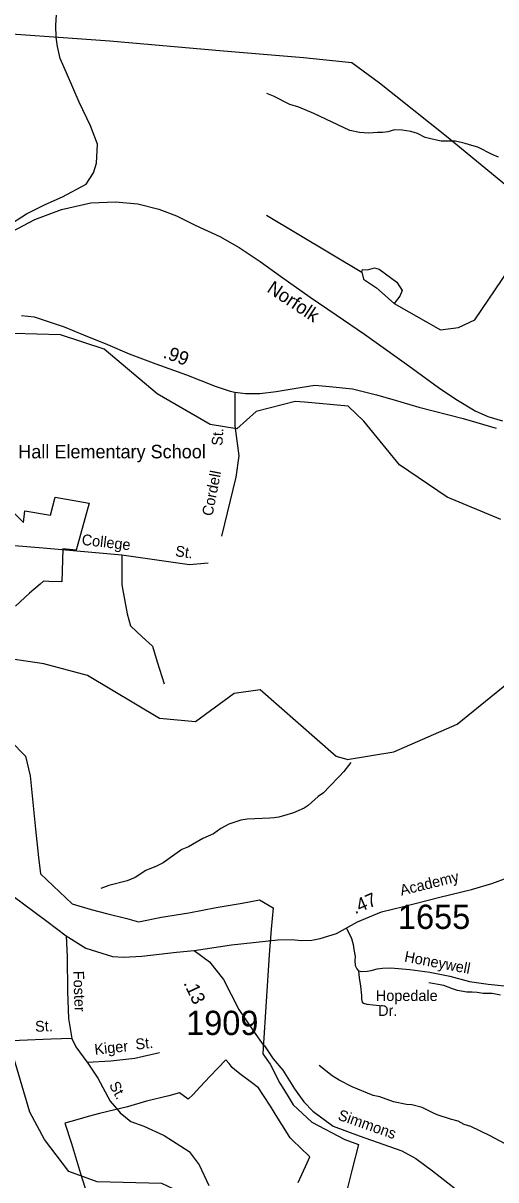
# Model space of a CAD drawing. Extents: x 1551653 to 1702041, y 811336 to 920032.
# Drawn here: x 1620105 to 1622979, y 904868 to 911900 of the extents above; entities that cross this region are included whole.
import ezdxf

# ---------------------------------------------------------------- set-up
doc = ezdxf.new("R2010")
doc.units = 0
for name, color, linetype in [('Old_Level_10', 7, 'Continuous'), ('Old_Level_11', 7, 'Continuous'), ('Old_Level_14', 7, 'Continuous'), ('Old_Level_17', 7, 'Continuous'), ('Old_Level_22', 7, 'Continuous'), ('Old_Level_29', 7, 'Continuous'), ('Old_Level_32', 7, 'Continuous'), ('Old_Level_35', 7, 'Continuous'), ('Old_Level_44', 7, 'Continuous'), ('Old_Level_48', 7, 'Continuous'), ('Old_Level_49', 7, 'Continuous'), ('Old_Level_56', 7, 'Continuous'), ('Old_Level_59', 7, 'Continuous'), ('Old_Level_62', 7, 'Continuous'), ('Old_Level_8', 7, 'Continuous')]:
    doc.layers.add(name, color=color, linetype=linetype)

msp = doc.modelspace()

# ---------------------------------------------------------------- linework, layer by layer
at = {"layer": 'Old_Level_29'}
msp.add_lwpolyline([(1620094.688, 910123.49), (1620172.521, 910113.952), (1620251.945, 910088.515), (1620355.194, 910053.539), (1620471.151, 910004.254), (1620617.288, 909945.431), (1620749.13, 909889.788), (1620911.153, 909829.374), (1621097.822, 909761.767), (1621271.738, 909692.525), (1621363.82, 909661.814), (1621392.411, 909657.044), (1621457.538, 909647.505), (1621544.903, 909647.505), (1621642.503, 909660.702), (1621789.067, 909685.397), (1621878.808, 909698.625), (1621967.432, 909692.02), (1622107.104, 909677.151), (1622252.661, 909641.373), (1622346.369, 909614.458), (1622509.696, 909565.003), (1622780.466, 909496.997), (1622979.8, 909438.716)], dxfattribs=at)
at = {"layer": 'Old_Level_32'}
for points in [[(1620006.487, 910662.892), (1620125.838, 910741.106), (1620239.504, 910796.566), (1620344.037, 910844.468), (1620488.963, 910921.259), (1620533.009, 910989.519), (1620550.058, 911047.823), (1620557.134, 911163.743), (1620514.51, 911276.086), (1620445.249, 911419.2), (1620368.523, 911596.958), (1620330.224, 911685.795), (1620314.595, 911758.321), (1620306.069, 911813.781), (1620303.228, 911886.306), (1620313.174, 912052.688)], [(1621143.848, 906262.889), (1621372.056, 906296.275), (1621654.244, 906327.164), (1621738.158, 906330.261), (1621796.052, 906323.483), (1621860.319, 906325.718), (1621911.647, 906335.595), (1622010.353, 906365.224), (1622138.671, 906436.336), (1622282.784, 906497.571), (1622417.025, 906529.176), (1622638.127, 906586.46), (1622831.592, 906633.867), (1622953.989, 906669.422), (1623053.562, 906707.177), (1623171.899, 906749.998), (1623316.485, 906804.296), (1623400.584, 906846.99)], [(1620036.242, 906599.378), (1620248.351, 906440.98), (1620367.206, 906351.711), (1620486.343, 906276.249), (1620647.471, 906226.484), (1620715.411, 906221.703), (1620825.568, 906228.533), (1621037.766, 906252.036), (1621143.848, 906262.889)], [(1621143.848, 906262.889), (1621238.866, 906193.561), (1621323.735, 906086.161), (1621416.092, 905903.831), (1621508.45, 905766.458), (1621564.968, 905689.206), (1621573.109, 905682.231), (1621625.769, 905604.11), (1621683.384, 905535.102), (1621755.568, 905421.779), (1621810.483, 905341.854), (1621865.398, 905286.905), (1621989.47, 905195.687), (1622148.748, 905135.818), (1622407.451, 905044.913), (1622492.946, 904997.948), (1622594.078, 904922.849), (1622780.702, 904777.285), (1622973.078, 904629.705), (1623186.83, 904456.46)]]:
    msp.add_lwpolyline(points, dxfattribs=at)
at = {"layer": 'Old_Level_35'}
for points in [[(1621392.411, 909657.044), (1621392.68, 909451.232), (1621416.586, 909269.413), (1621397.462, 909140.225), (1621311.401, 908781.373)], [(1619801.124, 908743.94), (1620226.699, 908710.453), (1620704.812, 908667.392)], [(1620704.812, 908667.392), (1620704.812, 908485.573), (1620738.281, 908308.538), (1620757.404, 908236.768), (1620829.122, 908169.782), (1620891.276, 908112.365), (1620919.963, 908016.671), (1620962.994, 907882.699)], [(1620704.812, 908667.392), (1621115.991, 908609.975), (1621230.738, 908619.544)], [(1620367.206, 906351.711), (1620371.806, 906223.542), (1620375.549, 906013.743), (1620381.625, 905849.721), (1620400.355, 905727.471)], [(1622069.797, 906398.167), (1622101.163, 906335.397), (1622111.034, 906299.841), (1622114.982, 906268.236), (1622122.879, 906226.755), (1622120.905, 906201.076), (1622122.879, 906171.446), (1622132.75, 906151.693), (1622144.594, 906139.841), (1622164.336, 906135.891), (1622195.922, 906137.866), (1622221.585, 906141.817), (1622257.12, 906151.693), (1622288.706, 906155.644), (1622340.033, 906157.619), (1622456.507, 906147.742), (1622576.929, 906129.965), (1622699.326, 906106.261), (1622817.774, 906074.656), (1622932.274, 906058.854), (1623030.98, 906047.002)], [(1622144.594, 906139.841), (1622148.543, 906096.384), (1622156.439, 906045.026), (1622162.361, 905989.717), (1622162.361, 905967.989), (1622166.31, 905948.236), (1622174.206, 905942.31), (1622193.948, 905936.384), (1622270.939, 905928.483)], [(1620400.355, 905727.471), (1620274.388, 905722.825), (1620082.321, 905715.118), (1619876.364, 905703.294), (1619734.654, 905694.14)], [(1620400.355, 905727.471), (1620425.746, 905677.123), (1620492.747, 905586.51), (1620494.004, 905584.612)], [(1620494.004, 905584.612), (1620638.152, 905592.563), (1620783.311, 905608.129), (1620933.329, 905641.76)], [(1620494.004, 905584.612), (1620559.538, 905485.693), (1620634.758, 905346.684), (1620686.345, 905285.651), (1620695.338, 905275.011), (1620760.529, 905223.459), (1620839.59, 905194.634), (1620961.496, 905137.327), (1621113.507, 905040.488), (1621174.536, 904959.881), (1621233.124, 904834.086)]]:
    msp.add_lwpolyline(points, dxfattribs=at)
at = {"layer": 'Old_Level_44'}
msp.add_lwpolyline([(1620037.518, 910632.943), (1620176.268, 910705.367), (1620337.193, 910766.135), (1620517.137, 910807.506), (1620667.15, 910813.664), (1620802.996, 910802.3), (1620930.591, 910768.888), (1621038.015, 910727.684), (1621151.358, 910672.349), (1621300.429, 910602.681), (1621417.732, 910535.46), (1621546.672, 910449.991), (1621669.569, 910362.642), (1621850.074, 910234.702), (1622008.704, 910125.743), (1622179.483, 910009.079), (1622449.121, 909816.088), (1622629.547, 909684.149), (1622734.803, 909614.969), (1622852.024, 909543.746), (1622930.547, 909508.132), (1623018.854, 909481.321)], dxfattribs=at)
at = {"layer": 'Old_Level_48'}
for points in [[(1619918.007, 909049.443), (1620107.104, 908864.416), (1620114.328, 908934.904), (1620271.433, 908909.601), (1620300.325, 909018.043), (1620506.093, 908981.241), (1620426.733, 908696.331), (1620345.471, 908703.561), (1620340.1, 908503.34), (1620261.673, 908506.122), (1620228.035, 908507.895), (1620208.56, 908490.175), (1620143.054, 908435.244), (1620058.072, 908355.505)], [(1620027.771, 907536.56), (1620118.405, 907444.609), (1620148.033, 907324.675), (1620166.849, 907141.674), (1620180.638, 907000.057), (1620199.103, 906828.423), (1620209.877, 906728.61), (1620403.364, 906546.681), (1620518.994, 906512.735), (1620619.03, 906486.373), (1620734.676, 906456.895), (1620807.1, 906436.797), (1620945.84, 906465.179), (1621112.618, 906492.584), (1621279.012, 906523.237), (1621436.177, 906550.559), (1621541.226, 906570.13), (1621624.743, 906522.101), (1621612.942, 906391.639), (1621600.228, 906235.58), (1621563.647, 905668.734)], [(1621563.647, 905668.734), (1621562.871, 905634.427), (1621607.613, 905571), (1621666.121, 905455.831), (1621709.141, 905385.727), (1621747, 905323.97), (1621860.575, 905218.816), (1622060.191, 905113.661), (1622142.79, 905083.617), (1622105.93, 904933.414), (1622075.034, 904811.009)], [(1621776.166, 904852.984), (1621832.029, 904972.124), (1621848.079, 905008.876), (1621789.91, 905065.923), (1621747.479, 905105.572), (1621728.624, 905122.97), (1621728.614, 905123.781), (1621702.919, 905166.238), (1621654.32, 905243.072), (1621608.486, 905315.864), (1621566.223, 905380.972), (1621536.59, 905427.881), (1621493.06, 905459.453), (1621430.682, 905507.612), (1621391.843, 905537.559), (1621375.751, 905550.912), (1621357.22, 905575.584), (1621337.535, 905598.642), (1621287.703, 905548.189), (1621241.371, 905498.137), (1621178.812, 905432.343), (1621137.884, 905388.344), (1621108.52, 905359.286), (1621055.197, 905396.523), (1620991.43, 905380.03), (1620854.944, 905345.844), (1620739.485, 905313.249), (1620662.491, 905294.348), (1620568.387, 905271.021), (1620499.568, 905252.918), (1620430.365, 905234.007), (1620358.056, 905213.889), (1620398.879, 905089.785), (1620454.237, 904907.475), (1620517.97, 904702.525)]]:
    msp.add_lwpolyline(points, dxfattribs=at)
at = {"layer": 'Old_Level_49'}
for points in [[(1619918.007, 909049.443), (1620107.104, 908864.416), (1620114.328, 908934.904), (1620271.433, 908909.601), (1620300.325, 909018.043), (1620506.093, 908981.241), (1620426.733, 908696.331), (1620345.471, 908703.561), (1620340.1, 908503.34), (1620261.673, 908506.122), (1620228.035, 908507.895), (1620208.56, 908490.175), (1620143.054, 908435.244), (1620058.072, 908355.505)], [(1620027.771, 907536.56), (1620118.405, 907444.609), (1620148.033, 907324.675), (1620166.849, 907141.674), (1620180.638, 907000.057), (1620199.103, 906828.423), (1620209.877, 906728.61), (1620403.364, 906546.681), (1620518.994, 906512.735), (1620619.03, 906486.373), (1620734.676, 906456.895), (1620807.1, 906436.797), (1620945.84, 906465.179), (1621112.618, 906492.584), (1621279.012, 906523.237), (1621436.177, 906550.559), (1621541.226, 906570.13), (1621624.743, 906522.101), (1621612.942, 906391.639), (1621600.228, 906235.58), (1621563.647, 905668.734)], [(1621563.647, 905668.734), (1621562.871, 905634.427), (1621607.613, 905571), (1621666.121, 905455.831), (1621709.141, 905385.727), (1621747, 905323.97), (1621860.575, 905218.816), (1622060.191, 905113.661), (1622142.79, 905083.617), (1622105.93, 904933.414), (1622075.034, 904811.009)], [(1621776.166, 904852.984), (1621832.029, 904972.124), (1621848.079, 905008.876), (1621789.91, 905065.923), (1621747.479, 905105.572), (1621728.624, 905122.97), (1621728.614, 905123.781), (1621702.919, 905166.238), (1621654.32, 905243.072), (1621608.486, 905315.864), (1621566.223, 905380.972), (1621536.59, 905427.881), (1621493.06, 905459.453), (1621430.682, 905507.612), (1621391.843, 905537.559), (1621375.751, 905550.912), (1621357.22, 905575.584), (1621337.535, 905598.642), (1621287.703, 905548.189), (1621241.371, 905498.137), (1621178.812, 905432.343), (1621137.884, 905388.344), (1621108.52, 905359.286), (1621055.197, 905396.523), (1620991.43, 905380.03), (1620854.944, 905345.844), (1620739.485, 905313.249), (1620662.491, 905294.348), (1620568.387, 905271.021), (1620499.568, 905252.918), (1620430.365, 905234.007), (1620358.056, 905213.889), (1620398.879, 905089.785), (1620454.237, 904907.475), (1620517.97, 904702.525)]]:
    msp.add_lwpolyline(points, dxfattribs=at)
at = {"layer": 'Old_Level_56'}
msp.add_lwpolyline([(1616364.698, 912125.007), (1616973.935, 912080.007), (1617503.15, 912046.041), (1618280.078, 911981.228), (1618930.844, 911921.779), (1619777.722, 911852.34), (1620632.399, 911792.55), (1621323.339, 911730.684), (1621808.617, 911691.205), (1622104.151, 911659.985), (1622270.532, 911536.133), (1622678.819, 911213.454), (1623352.17, 910660.053), (1624079.174, 910087.951), (1624798.172, 909496), (1625550.857, 908887.756), (1626197.014, 908384.539), (1626916.012, 907802.594), (1627643.179, 907238.498), (1628344.414, 906668.722)], dxfattribs=at)
at = {"layer": 'Old_Level_59'}
for points in [[(1621583.864, 910732.369), (1622163.88, 910385.998), (1622174.861, 910343.259), (1622252.943, 910290.75), (1622360.806, 910194.62), (1622641.83, 910034.577), (1622750.815, 910048.828), (1622851.803, 910096.093), (1623599.833, 911203.579), (1623741.832, 911844.059), (1623996.814, 912377.605)], [(1623008.737, 908882.897), (1622682.033, 909017.543), (1622393.766, 909215.388), (1622175.849, 909479.501), (1622081.762, 909571.817), (1621815.458, 909596.547), (1621757.804, 909599.295), (1621521.699, 909538.843), (1621403.647, 909434.424), (1621241.668, 909459.154), (1620919.802, 909646.209), (1620597.768, 909918.62), (1620332.841, 910006.075), (1619898.848, 910018.173)], [(1622073.836, 907423.239), (1622007.809, 907440.976), (1621545.826, 907847.594), (1621387.834, 907824.526), (1621151.819, 907652.077), (1620934.771, 907672.89), (1620496.78, 907934.536), (1620230.827, 908005.587), (1619914.842, 908051.416), (1619731.833, 908130.669), (1619650.838, 908237.398)], [(1622073.836, 907423.239), (1622357.833, 907469.991), (1622743.843, 907639.466), (1623055.83, 907892.398), (1623233.815, 908108.728), (1623325.884, 908133.129), (1623807.859, 908018.3), (1623914.793, 907907.777), (1624020.805, 907721.795), (1624160.856, 907626.958), (1624511.802, 907665.816)], [(1623185.833, 903254.428), (1622805.872, 903501.823), (1622386.848, 903950.169), (1621732.834, 904334.437), (1621617.8, 904435.323), (1621519.785, 904604.696), (1621412.85, 904705.376), (1621154.792, 904749.975), (1620947.792, 904846.144), (1620555.835, 904857.32), (1620381.848, 904919.963), (1620233.801, 905113.43), (1620144.808, 905279.419), (1620032.85, 905665.738), (1619986.815, 905942.455), (1619946.83, 906068.05)]]:
    msp.add_lwpolyline(points, dxfattribs=at)
at = {"layer": 'Old_Level_62'}
for points in [[(1622995.75, 911085.777), (1622955.97, 911100.438), (1622868.72, 911145.96), (1622832.938, 911156.52), (1622793.158, 911167.182), (1622733.386, 911182.254), (1622645.418, 911181.741), (1622617.531, 911188.2), (1622549.864, 911205.322), (1622502.189, 911228.185), (1622462.409, 911240.796), (1622408.583, 911249.716), (1622362.651, 911250.536), (1622322.461, 911239.156), (1622290.473, 911235.67), (1622258.485, 911234.234), (1622206.402, 911231.159), (1622150.525, 911234.029), (1622090.752, 911247.05), (1621872.474, 911350.807), (1621781.124, 911388.331), (1621725.452, 911405.248), (1621626.309, 911454.87), (1621586.529, 911471.582)], [(1622163.88, 910385.998), (1622167.54, 910403.094), (1622198.041, 910400.651), (1622240.742, 910412.862), (1622270.023, 910404.315), (1622377.386, 910326.163), (1622409.107, 910273.655), (1622395.687, 910239.463), (1622360.806, 910194.62)], [(1622098.134, 907404.887), (1622054.253, 907350.035), (1622025.853, 907320.508), (1621966.901, 907259.505), (1621930.299, 907220.135), (1621897.901, 907198.604), (1621837.103, 907143.65), (1621812.804, 907128.066), (1621748.418, 907099.154), (1621708.228, 907087.876), (1621660.04, 907072.702), (1621631.948, 907069.114), (1621603.959, 907067.576), (1621467.907, 907061.937), (1621427.819, 907054.555), (1621355.436, 907029.847), (1621307.146, 907004.625), (1621262.547, 906971.407), (1621198.161, 906944.442), (1621109.373, 906891.949), (1621069.183, 906876.673), (1620955.892, 906794.549), (1620915.599, 906775.274), (1620851.213, 906748.31), (1620786.621, 906707.402), (1620738.229, 906686.282), (1620625.86, 906658.19), (1620577.571, 906638.915)], [(1623006.105, 905992.078), (1622956.277, 906000.895), (1622902.246, 906001.818), (1622864.414, 906006.432), (1622834.374, 906008.892), (1622802.488, 906009.507), (1622746.611, 906020.375), (1622714.828, 906028.987), (1622663.155, 906049.8), (1622571.497, 906065.384)], [(1623065.262, 905071.087), (1622940.386, 905137.216), (1622827.402, 905193.093), (1622785.571, 905205.806), (1622749.892, 905224.363), (1622702.115, 905237.179), (1622622.555, 905264.553), (1622590.772, 905277.061), (1622531.307, 905308.127), (1622467.638, 905325.146), (1622435.65, 905325.659), (1622355.987, 905343.088), (1622272.531, 905372.411), (1622232.648, 905381.125), (1622105.516, 905433.311), (1622026.263, 905474.629), (1621982.69, 905501.286), (1621903.745, 905562.699)]]:
    msp.add_lwpolyline(points, dxfattribs=at)

# ---------------------------------------------------------------- texts
at = {"layer": 'Old_Level_10'}
for s, rotation, p in [('St.', 86.7448806, (1621316.196, 909329.225)), ('Cordell', 78.9340667, (1621255.691, 908900.014)), ('College', 353.4807528, (1620458.434, 908729.121)), ('St.', 352.2827083, (1621026.437, 908659.989)), ('Honeywell', 349.1791667, (1622418.896, 906196.041)), ('Foster', 272.1215194, (1620409.138, 906138.046)), ('Hopedale', 359.9933, (1622249.382, 905955.709)), ('Dr.', 0.3053861, (1622263.403, 905864.645)), ('St.', 2.2977639, (1620178.818, 905768.186)), ('St.', 6.1203278, (1620791.242, 905659.802)), ('Kiger', 6.1203278, (1620541.884, 905628.724)), ('St.', 298.4184417, (1620625.63, 905445.37))]:
    msp.add_text(s, height=65.6167, rotation=rotation, dxfattribs=at).set_placement(p)
at = {"layer": 'Old_Level_11'}
for s, rotation, p in [('Academy', 13.8955556, (1622404.549, 906595.621)), ('Simmons', 340.6391361, (1622013.55, 905236.002))]:
    msp.add_text(s, height=65.6167, rotation=rotation, dxfattribs=at).set_placement(p)
at = {"layer": 'Old_Level_14'}
msp.add_text('Norfolk', height=82.0208, rotation=326.4430694, dxfattribs=at).set_placement((1621581.104, 910270.247))
at = {"layer": 'Old_Level_17'}
for s, rotation, p in [('.99', 340.0908083, (1620950.819, 909867.577)), ('.47', 23.0212528, (1622122.512, 906482.609)), ('.13', 295.3248333, (1621078.385, 906064.795))]:
    msp.add_text(s, height=82.0208, rotation=rotation, dxfattribs=at).set_placement(p)
at = {"layer": 'Old_Level_22'}
msp.add_text('Rural Hall Elementary School', height=82.02083, dxfattribs=at).set_placement((1619782.758, 909254.366))
at = {"layer": 'Old_Level_8'}
for s, p in [('1655', (1622383.882, 906393.701)), ('1909', (1621096.209, 905748.755))]:
    msp.add_text(s, height=147.6375, dxfattribs=at).set_placement(p)

doc.saveas('drawing.dxf')
